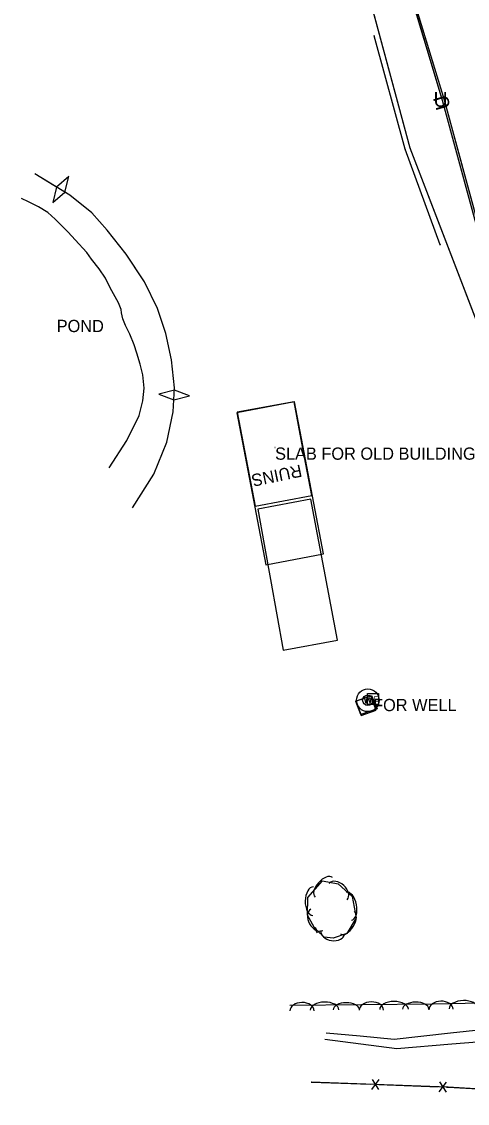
# Model space of a CAD drawing. Extents: x 954793 to 988390, y 1867850 to 1924428.
# Drawn here: x 961020 to 961202.4, y 1906888 to 1907331 of the extents above; entities that cross this region are included whole.
import ezdxf

# ---------------------------------------------------------------- set-up
doc = ezdxf.new("R2010")
doc.units = 0
for name, color, linetype in [('Default', 7, 'Continuous'), ('S_BUILDING', 7, 'Continuous'), ('S_BUILDING_ANNOT', 7, 'Continuous'), ('S_DITCHLINE', 7, 'Continuous'), ('S_EDGE_CONCRETE', 7, 'Continuous'), ('S_ELECTRIC_UTILITIES', 7, 'Continuous'), ('S_ELECTRIC_UTILITIES_ANNOT', 7, 'Continuous'), ('S_FENCE', 7, 'Continuous'), ('S_FIBER_OPTIC_CABLE', 7, 'Continuous'), ('S_LEVEE', 7, 'Continuous'), ('S_MSC_PT_SYM', 7, 'Continuous'), ('S_SIDEWALK', 7, 'Continuous'), ('S_STREAM', 7, 'Continuous'), ('S_STREAM_ANNOT', 7, 'Continuous'), ('S_SURVEY_TEXT_ANNOT', 7, 'Continuous'), ('S_TREE', 7, 'Continuous'), ('S_UNDERGROUND_CABLE', 7, 'Continuous'), ('S_UTL_PT_SYM', 7, 'Continuous'), ('S_WATER_UTILITIES', 7, 'Continuous')]:
    doc.layers.add(name, color=color, linetype=linetype)

msp = doc.modelspace()

# ---------------------------------------------------------------- linework, layer by layer
at = {"layer": 'S_BUILDING'}
msp.add_lwpolyline([(961143.51, 1907113.01), (961131.72, 1907175.3), (961108.09, 1907170.83), (961119.88, 1907108.53)], close=True, dxfattribs=at)
at = {"layer": 'S_DITCHLINE'}
for points in [[(961144.65, 1906916.91), (961158.58, 1906915.65), (961172.51, 1906914.38), (961195.56, 1906916.9), (961218.6, 1906919.42), (961236.29, 1906914.72), (961253.98, 1906910.02), (961270.01, 1906901.45), (961286.04, 1906892.88)], [(961144.06, 1906914.29), (961158.78, 1906912.4), (961173.51, 1906910.51), (961196.05, 1906912.36), (961218.59, 1906914.21), (961235.45, 1906909.53), (961252.31, 1906904.85), (961268.91, 1906896.38), (961285.52, 1906887.91)]]:
    msp.add_lwpolyline(points, dxfattribs=at)
at = {"layer": 'S_EDGE_CONCRETE'}
for points in [[(961138.81, 1907136.94), (961135.15, 1907156.15), (961131.49, 1907175.35), (961108.17, 1907171.08), (961111.89, 1907151.82), (961115.61, 1907132.56)], [(961149.3, 1907077.75), (961146.58, 1907092.18), (961143.86, 1907106.6), (961141.15, 1907121.03), (961138.43, 1907135.46), (961116.65, 1907131.38), (961119.23, 1907116.95), (961121.82, 1907102.52), (961124.41, 1907088.1), (961127, 1907073.67)], [(961165.07, 1907049.08), (961162.91, 1907054.84), (961156.95, 1907052.7), (961159, 1907046.82)]]:
    msp.add_lwpolyline(points, close=True, dxfattribs=at)
at = {"layer": 'S_ELECTRIC_UTILITIES'}
msp.add_lwpolyline([(961161.58, 1907051.4), (961161.58, 1907055.9), (961166.08, 1907055.9), (961166.08, 1907051.4)], close=True, dxfattribs=at)
at = {"layer": 'S_FENCE'}
for p, q in [((961194.54, 1906894.7), (961138.53, 1906896.72)), ((961163.27, 1906893.77), (961166.28, 1906897.76)), ((961163.42, 1906897.87), (961166.13, 1906893.67)), ((961190.94, 1906892.78), (961193.96, 1906896.77)), ((961191.09, 1906896.87), (961193.81, 1906892.67)), ((961268.62, 1906890.23), (961194.54, 1906894.7))]:
    msp.add_line(p, q, dxfattribs=at)
for points in [[(961268.62, 1906890.23), (961194.54, 1906894.7), (961138.53, 1906896.72)], [(961268.62, 1906890.23), (961194.54, 1906894.7), (961138.53, 1906896.72)], [(961138.53, 1906896.72), (961162.78, 1906895.84)], [(961166.21, 1906895.72), (961190.45, 1906894.84)], [(961193.88, 1906894.72), (961194.54, 1906894.7)], [(961194.54, 1906894.7), (961218.75, 1906893.24)]]:
    msp.add_lwpolyline(points, dxfattribs=at)
at = {"layer": 'S_FIBER_OPTIC_CABLE'}
for p, q in [((961193.03, 1907298.85), (961178.12, 1907348.06)), ((961241.69, 1907119.93), (961193.03, 1907298.85))]:
    msp.add_line(p, q, dxfattribs=at)
msp.add_lwpolyline([(961285.83, 1906512.94), (961239.76, 1906525.04), (961231.67, 1906528.87), (961245.94, 1906585.05), (961263.31, 1906650.29), (961274.95, 1906713.95), (961277.65, 1906742.92), (961276.99, 1906766.38), (961281.46, 1906820.82), (961281.51, 1906820.94), (961290.68, 1906871.65), (961288.29, 1906928.98), (961277.09, 1906978.27), (961271.41, 1906999.5), (961270.57, 1907011.18), (961252, 1907085.72), (961241.69, 1907119.93), (961193.03, 1907298.85), (961178.12, 1907348.06), (961184.61, 1907353.61)], dxfattribs=at)
msp.add_lwpolyline([(961285.83, 1906512.94), (961239.76, 1906525.04), (961231.67, 1906528.87), (961245.94, 1906585.05), (961263.31, 1906650.29), (961274.95, 1906713.95), (961277.65, 1906742.92), (961276.99, 1906766.38), (961281.46, 1906820.82), (961281.51, 1906820.94), (961290.68, 1906871.65), (961288.29, 1906928.98), (961277.09, 1906978.27), (961271.41, 1906999.5), (961270.57, 1907011.18), (961252, 1907085.72), (961241.69, 1907119.93), (961193.03, 1907298.85), (961178.12, 1907348.06), (961184.61, 1907353.61)], dxfattribs=at)
at = {"layer": 'S_LEVEE'}
for p, q in [((961039.25, 1907267.57), (961034.29, 1907263.27)), ((961037.71, 1907261.19), (961039.25, 1907267.57)), ((961034.29, 1907263.27), (961032.75, 1907256.89)), ((961032.75, 1907256.89), (961037.71, 1907261.19)), ((961082.51, 1907180.08), (961076.17, 1907178.39)), ((961088.65, 1907177.77), (961082.51, 1907180.08)), ((961076.17, 1907178.39), (961082.31, 1907176.09)), ((961082.31, 1907176.09), (961088.65, 1907177.77))]:
    msp.add_line(p, q, dxfattribs=at)
for points in [[(961034.29, 1907263.27), (961025.35, 1907268.71)], [(961065.32, 1907131.96), (961074.11, 1907145.71), (961079.36, 1907158.8), (961082.07, 1907171.18), (961082.56, 1907181.02), (961081.38, 1907192.58), (961079.05, 1907203.24), (961075.61, 1907213.55), (961070.33, 1907224.44), (961062.77, 1907235.74), (961055.04, 1907245.61), (961048.78, 1907252.7), (961039.76, 1907259.95), (961025.35, 1907268.71)], [(961069.46, 1907225.73), (961062.77, 1907235.74), (961055.04, 1907245.61), (961048.78, 1907252.7), (961039.76, 1907259.95), (961037.71, 1907261.19)], [(961082.51, 1907180.08), (961082.56, 1907181.02), (961081.38, 1907192.58), (961079.05, 1907203.24), (961075.61, 1907213.55), (961070.33, 1907224.44), (961069.46, 1907225.73)], [(961065.32, 1907131.96), (961074.11, 1907145.71), (961079.36, 1907158.8), (961082.07, 1907171.18), (961082.31, 1907176.09)]]:
    msp.add_lwpolyline(points, dxfattribs=at)
at = {"layer": 'S_MSC_PT_SYM'}
for points in [[(961123.73, 1907156.61), (961123.73, 1907156.66), (961123.73, 1907156.61), (961123.68, 1907156.61), (961123.73, 1907156.61), (961123.73, 1907156.56), (961123.73, 1907156.61), (961123.78, 1907156.61)], [(961123.73, 1907156.61), (961123.73, 1907156.66), (961123.73, 1907156.61), (961123.68, 1907156.61), (961123.73, 1907156.61), (961123.73, 1907156.56), (961123.73, 1907156.61), (961123.78, 1907156.61)], [(961138.53, 1906896.72), (961138.53, 1906896.67), (961138.53, 1906896.72), (961138.58, 1906896.71), (961138.53, 1906896.72), (961138.54, 1906896.77), (961138.53, 1906896.72), (961138.48, 1906896.72)], [(961138.53, 1906896.72), (961138.53, 1906896.67), (961138.53, 1906896.72), (961138.58, 1906896.71), (961138.53, 1906896.72), (961138.54, 1906896.77), (961138.53, 1906896.72), (961138.48, 1906896.72)], [(961194.54, 1906894.7), (961194.53, 1906894.65), (961194.54, 1906894.7), (961194.59, 1906894.69), (961194.54, 1906894.7), (961194.54, 1906894.75), (961194.54, 1906894.7), (961194.49, 1906894.7)], [(961194.54, 1906894.7), (961194.53, 1906894.65), (961194.54, 1906894.7), (961194.59, 1906894.69), (961194.54, 1906894.7), (961194.54, 1906894.75), (961194.54, 1906894.7), (961194.49, 1906894.7)]]:
    msp.add_lwpolyline(points, close=True, dxfattribs=at)
for points in [[(961123.73, 1907156.61), (961123.73, 1907156.66), (961123.73, 1907156.61), (961123.68, 1907156.61), (961123.73, 1907156.61), (961123.73, 1907156.56), (961123.73, 1907156.61), (961123.78, 1907156.61)], [(961138.53, 1906896.72), (961138.53, 1906896.77), (961138.53, 1906896.72), (961138.48, 1906896.72), (961138.53, 1906896.72), (961138.53, 1906896.67), (961138.53, 1906896.72), (961138.58, 1906896.72)], [(961194.54, 1906894.7), (961194.54, 1906894.75), (961194.54, 1906894.7), (961194.49, 1906894.7), (961194.54, 1906894.7), (961194.54, 1906894.65), (961194.54, 1906894.7), (961194.59, 1906894.7)]]:
    msp.add_lwpolyline(points, dxfattribs=at)
at = {"layer": 'S_SIDEWALK'}
msp.add_lwpolyline([(961156.68, 1907052.72), (961163.25, 1907055.05), (961165.52, 1907049.64), (961158.87, 1907047.28), (961156.74, 1907052.65)], dxfattribs=at)
at = {"layer": 'S_STREAM'}
msp.add_lwpolyline([(961055.77, 1907148.32), (961063.1, 1907159.47), (961068.07, 1907169.75), (961069.53, 1907175.77), (961070.08, 1907180.92), (961069.57, 1907186.32), (961068.48, 1907190.74), (961067.16, 1907195.29), (961066.02, 1907198.61), (961064.27, 1907202.98), (961062.51, 1907206.59), (961061.46, 1907209.24), (961060.85, 1907211.75), (961060.79, 1907213.14), (961059.64, 1907215.88), (961056.28, 1907222.04), (961054.26, 1907225.98), (961051.68, 1907229.77), (961048.57, 1907233.77), (961046.61, 1907236.47), (961041.94, 1907241.64), (961039.04, 1907244.83), (961036.32, 1907247.57), (961033.7, 1907250.15), (961030.65, 1907252.78), (961026.84, 1907255.11), (961022.73, 1907257.21), (961019.98, 1907258.62)], dxfattribs=at)
at = {"layer": 'S_TREE'}
for points in [[(961141.14, 1906957.73), (961137.05, 1906965.07), (961137.19, 1906972.38), (961143.16, 1906979.13), (961149.62, 1906977.96), (961155.31, 1906972.74), (961156.96, 1906964), (961153.14, 1906957.66), (961147.56, 1906955.64), (961143.83, 1906956.16), (961140.88, 1906959.02), (961140.32, 1906960.03)], [(961129.76, 1906928.27), (961188.43, 1906928.81), (961227.76, 1906929.55), (961244.7, 1906929.73), (961258.71, 1906928.01), (961265.7, 1906927.62), (961277.05, 1906924.04), (961289.78, 1906911.27), (961303.91, 1906890.53), (961312.28, 1906876.41)]]:
    msp.add_lwpolyline(points, dxfattribs=at)
for centre, major_axis, ratio in [((961143.66, 1906976.49), (-3.54, -4), 0.540699), ((961139.28, 1906970.84), (-0.11, -5.87), 0.55008), ((961149.55, 1906974.78), (-3.66, 3.35), 0.685311), ((961153.9, 1906968.78), (-1.08, 5.77), 0.55008), ((961140.81, 1906963.22), (2.41, -4.33), 0.685311), ((961153.28, 1906962.01), (2.76, 4.58), 0.540699), ((961147.32, 1906958.08), (4.91, -0.69), 0.685311), ((961134.74, 1906925.94), (-4.96, -0.05), 0.685311), ((961144, 1906926.28), (-5.87, -0.05), 0.55008), ((961152.87, 1906926.36), (-5.35, -0.05), 0.540699), ((961163.17, 1906926.2), (-4.96, -0.05), 0.685311), ((961172.43, 1906926.54), (-5.87, -0.05), 0.55008), ((961181.29, 1906926.62), (-5.35, -0.05), 0.540699), ((961191.62, 1906926.49), (-4.95, -0.09), 0.685311), ((961200.87, 1906926.92), (-5.87, -0.11), 0.55008)]:
    msp.add_ellipse(centre, major_axis=major_axis, ratio=ratio, start_param=3.141593, end_param=6.283185, dxfattribs=at)
at = {"layer": 'S_UNDERGROUND_CABLE'}
for p, q in [((961192.22, 1907298.69), (961177.3, 1907348.84)), ((961240.81, 1907120.21), (961192.22, 1907298.69))]:
    msp.add_line(p, q, dxfattribs=at)
msp.add_lwpolyline([(961219.85, 1906506.18), (961224.66, 1906512.65), (961229.29, 1906526.62), (961245.18, 1906585.14), (961262.51, 1906650.28), (961274.33, 1906713.58), (961277.08, 1906742.86), (961276.18, 1906766.43), (961280.48, 1906820.72), (961289.88, 1906871.79), (961287.25, 1906929.1), (961276.23, 1906978.14), (961270.69, 1906999.66), (961269.7, 1907011.39), (961250.98, 1907085.77), (961240.81, 1907120.21), (961192.22, 1907298.69), (961177.3, 1907348.84), (961184.15, 1907354.03)], dxfattribs=at)
msp.add_lwpolyline([(961219.85, 1906506.18), (961224.66, 1906512.65), (961229.29, 1906526.62), (961245.18, 1906585.14), (961262.51, 1906650.28), (961274.33, 1906713.58), (961277.08, 1906742.86), (961276.18, 1906766.43), (961280.48, 1906820.72), (961289.88, 1906871.79), (961287.25, 1906929.1), (961276.23, 1906978.14), (961270.69, 1906999.66), (961269.7, 1907011.39), (961250.98, 1907085.77), (961240.81, 1907120.21), (961192.22, 1907298.69), (961177.3, 1907348.84), (961184.15, 1907354.03)], dxfattribs=at)
at = {"layer": 'S_UTL_PT_SYM'}
for points in [[(961164.28, 1907325.22), (961164.23, 1907325.21), (961164.28, 1907325.22), (961164.29, 1907325.18), (961164.28, 1907325.22), (961164.33, 1907325.24), (961164.28, 1907325.22), (961164.27, 1907325.27)], [(961164.28, 1907325.22), (961164.23, 1907325.21), (961164.28, 1907325.22), (961164.29, 1907325.18), (961164.28, 1907325.22), (961164.33, 1907325.24), (961164.28, 1907325.22), (961164.27, 1907325.27)], [(961193.03, 1907298.85), (961192.98, 1907298.84), (961193.03, 1907298.85), (961193.04, 1907298.81), (961193.03, 1907298.85), (961193.07, 1907298.87), (961193.03, 1907298.85), (961193.01, 1907298.9)], [(961193.03, 1907298.85), (961192.98, 1907298.84), (961193.03, 1907298.85), (961193.04, 1907298.81), (961193.03, 1907298.85), (961193.07, 1907298.87), (961193.03, 1907298.85), (961193.01, 1907298.9)], [(961177.01, 1907278.75), (961176.96, 1907278.73), (961177.01, 1907278.75), (961177.02, 1907278.7), (961177.01, 1907278.75), (961177.06, 1907278.76), (961177.01, 1907278.75), (961177, 1907278.79)], [(961177.01, 1907278.75), (961176.96, 1907278.73), (961177.01, 1907278.75), (961177.02, 1907278.7), (961177.01, 1907278.75), (961177.06, 1907278.76), (961177.01, 1907278.75), (961177, 1907278.79)], [(961178.98, 1907279.14), (961178.93, 1907279.12), (961178.98, 1907279.14), (961178.99, 1907279.09), (961178.98, 1907279.14), (961179.02, 1907279.15), (961178.98, 1907279.14), (961178.96, 1907279.19)], [(961178.98, 1907279.14), (961178.93, 1907279.12), (961178.98, 1907279.14), (961178.99, 1907279.09), (961178.98, 1907279.14), (961179.02, 1907279.15), (961178.98, 1907279.14), (961178.96, 1907279.19)], [(961191.26, 1907239.65), (961191.22, 1907239.63), (961191.26, 1907239.65), (961191.28, 1907239.6), (961191.26, 1907239.65), (961191.31, 1907239.66), (961191.26, 1907239.65), (961191.25, 1907239.69)], [(961191.26, 1907239.65), (961191.22, 1907239.63), (961191.26, 1907239.65), (961191.28, 1907239.6), (961191.26, 1907239.65), (961191.31, 1907239.66), (961191.26, 1907239.65), (961191.25, 1907239.69)]]:
    msp.add_lwpolyline(points, close=True, dxfattribs=at)
for points in [[(961164.28, 1907325.22), (961164.28, 1907325.27), (961164.28, 1907325.22), (961164.23, 1907325.22), (961164.28, 1907325.22), (961164.28, 1907325.17), (961164.28, 1907325.22), (961164.33, 1907325.22)], [(961193.03, 1907298.85), (961193.03, 1907298.9), (961193.03, 1907298.85), (961192.98, 1907298.85), (961193.03, 1907298.85), (961193.03, 1907298.8), (961193.03, 1907298.85), (961193.08, 1907298.85)], [(961177.01, 1907278.75), (961177.01, 1907278.8), (961177.01, 1907278.75), (961176.96, 1907278.75), (961177.01, 1907278.75), (961177.01, 1907278.7), (961177.01, 1907278.75), (961177.06, 1907278.75)], [(961178.98, 1907279.14), (961178.98, 1907279.19), (961178.98, 1907279.14), (961178.93, 1907279.14), (961178.98, 1907279.14), (961178.98, 1907279.09), (961178.98, 1907279.14), (961179.03, 1907279.14)], [(961191.26, 1907239.65), (961191.26, 1907239.7), (961191.26, 1907239.65), (961191.21, 1907239.65), (961191.26, 1907239.65), (961191.26, 1907239.6), (961191.26, 1907239.65), (961191.31, 1907239.65)]]:
    msp.add_lwpolyline(points, dxfattribs=at)
at = {"layer": 'S_WATER_UTILITIES'}
for p, q in [((961178.98, 1907279.14), (961156.47, 1907362.93)), ((961177.01, 1907278.75), (961164.28, 1907325.22)), ((961191.26, 1907239.65), (961177.01, 1907278.75)), ((961239.3, 1907122.22), (961178.98, 1907279.14)), ((961160.16, 1907054.34), (961160.82, 1907051.86)), ((961160.82, 1907051.86), (961161.63, 1907054.34)), ((961161.63, 1907054.34), (961162.68, 1907051.86)), ((961162.68, 1907051.86), (961163.26, 1907054.38))]:
    msp.add_line(p, q, dxfattribs=at)
for points in [[(961233.21, 1906581.92), (961239.88, 1906613.32), (961245.65, 1906637.53), (961246.05, 1906642.65), (961243.1, 1906645.82), (961246.26, 1906663.24), (961260.29, 1906722.58), (961260.27, 1906721.68), (961272.47, 1906777.72), (961274.65, 1906810.79), (961278.54, 1906880.67), (961277.46, 1906916.71), (961272.44, 1906998.38), (961266.13, 1907021.45), (961255.35, 1907062.93), (961239.3, 1907122.22), (961178.98, 1907279.14), (961156.47, 1907362.93), (961139.98, 1907424.6), (961123.39, 1907478.88), (961104.6, 1907524.33), (961089.95, 1907561.75), (961070.69, 1907621.77), (961035.76, 1907704.59)], [(961233.21, 1906581.92), (961239.88, 1906613.32), (961245.65, 1906637.53), (961246.05, 1906642.65), (961243.1, 1906645.82), (961246.26, 1906663.24), (961260.29, 1906722.58), (961260.27, 1906721.68), (961272.47, 1906777.72), (961274.65, 1906810.79), (961278.54, 1906880.67), (961277.46, 1906916.71), (961272.44, 1906998.38), (961266.13, 1907021.45), (961255.35, 1907062.93), (961239.3, 1907122.22), (961178.98, 1907279.14), (961156.47, 1907362.93), (961139.98, 1907424.6), (961123.39, 1907478.88), (961104.6, 1907524.33), (961089.95, 1907561.75), (961070.69, 1907621.77), (961035.76, 1907704.59)], [(961191.26, 1907239.65), (961177.01, 1907278.75), (961164.28, 1907325.22)], [(961191.26, 1907239.65), (961177.01, 1907278.75), (961164.28, 1907325.22)]]:
    msp.add_lwpolyline(points, dxfattribs=at)
for centre, radius in [((961161.72, 1907053.09), 4.63), ((961161.69, 1907053.09), 2.13)]:
    msp.add_circle(centre, radius, dxfattribs=at)

# ---------------------------------------------------------------- texts
at = {"layer": 'Default'}
for rotation, p in [(106.5722, (961195.69, 1907295.94)), (360, (961188.59, 1907296.14))]:
    msp.add_text('U', height=6, rotation=rotation, dxfattribs=at).set_placement(p)
at = {"layer": 'S_BUILDING_ANNOT'}
msp.add_text('RUINS', height=5, rotation=191.7193, dxfattribs=at).set_placement((961134.11, 1907149.67))
at = {"layer": 'S_ELECTRIC_UTILITIES'}
msp.add_text('BE', height=2.4, rotation=360, dxfattribs=at).set_placement((961161.9, 1907052.45))
at = {"layer": 'S_ELECTRIC_UTILITIES_ANNOT'}
msp.add_text('FOR WELL', height=5, dxfattribs=at).set_placement((961163.85, 1907048.65))
at = {"layer": 'S_STREAM_ANNOT'}
msp.add_text('POND', height=5, rotation=359.7756, dxfattribs=at).set_placement((961034.32, 1907203.91))
at = {"layer": 'S_SURVEY_TEXT_ANNOT'}
msp.add_text('SLAB FOR OLD BUILDING', height=5, dxfattribs=at).set_placement((961123.73, 1907151.61))

doc.saveas('drawing.dxf')
